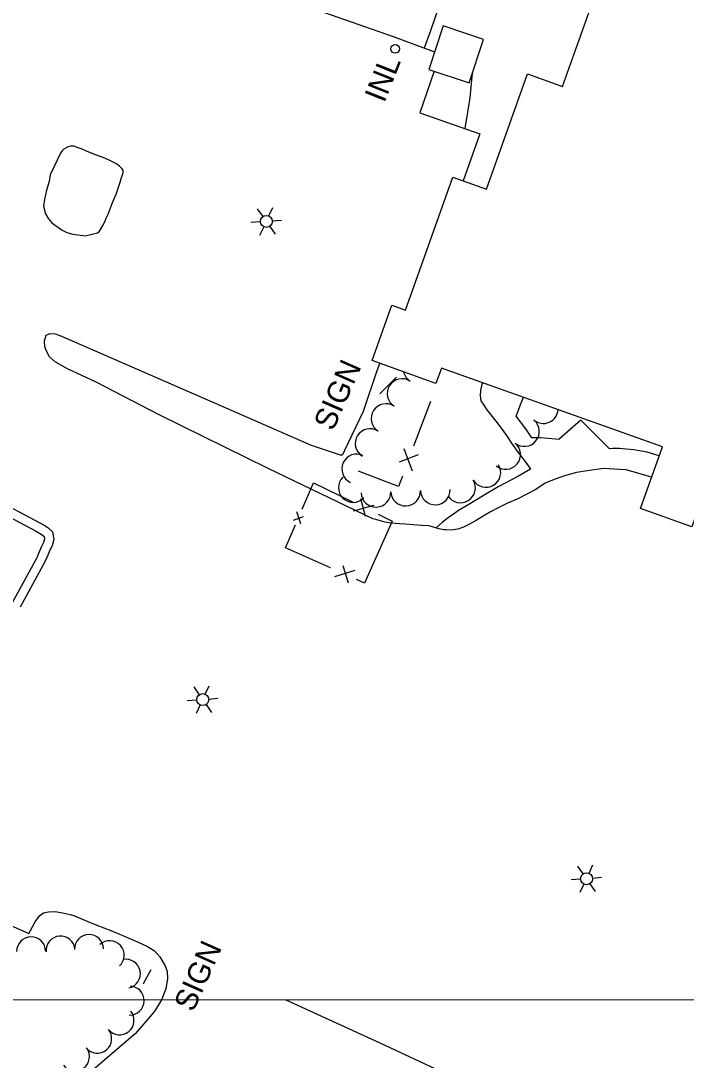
# Model space of a CAD drawing. Extents: x 189384 to 193282, y 256970 to 260388.
# Drawn here: x 190295.2 to 190477.3, y 257994.7 to 258279 of the extents above; entities that cross this region are included whole.
import ezdxf

# ---------------------------------------------------------------- set-up
doc = ezdxf.new("R2010")
doc.units = 0
for name, color, linetype in [('E_DWY', 7, 'Continuous'), ('E_LAND_Vegetation', 7, 'Continuous'), ('E_MAP_GridLines', 7, 'Continuous'), ('E_MISCPROP', 7, 'Continuous'), ('E_MISCPROP_HvyLine', 7, 'Continuous'), ('E_MISCPROP_Railing', 7, 'Continuous'), ('E_PATH_Sidewalk', 7, 'Continuous')]:
    doc.layers.add(name, color=color, linetype=linetype)

# ---------------------------------------------------------------- blocks, each defined once
blk = doc.blocks.new('LTP')
at = {"layer": 'E_MISCPROP'}
for p, q in [((-0.78, 1.46), (-1.98, 3.76)), ((0.86, 1.37), (2.22, 3.6)), ((-1.61, 0.09), (-4.22, 0.17)), ((1.66, 0), (4.18, -0.06)), ((-0.86, -1.4), (-2.22, -3.59)), ((0.78, -1.44), (2.02, -3.62))]:
    blk.add_line(p, q, dxfattribs=at)
blk.add_circle((0.02, 0.01), 1.64, dxfattribs=at)
blk = doc.blocks.new('SIGN_2')
at = {"layer": 'E_MISCPROP'}
blk.add_text('SIGN', height=6, rotation=360, dxfattribs=at).set_placement((-9.61, -3.01))
blk = doc.blocks.new('INL_9')
at = {"layer": 'E_MISCPROP_Railing'}
blk.add_text('INL', height=6, rotation=0, dxfattribs=at).set_placement((-5.79, -2.75))
blk = doc.blocks.new('SIGN_8')
at = {"layer": 'E_MISCPROP'}
blk.add_text('SIGN', height=6, rotation=0.0002, dxfattribs=at).set_placement((-9.61, -3.01))

msp = doc.modelspace()

# ---------------------------------------------------------------- linework, layer by layer
at = {"layer": 'E_DWY'}
for points in [[(190332.03, 258320.2), (190330.03, 258313), (190329.47, 258310.83), (190328.97, 258309.08), (190328.45, 258307.22), (190328.1, 258305.96), (190327.86, 258304.67), (190327.78, 258303.66), (190327.8, 258302.77), (190328.04, 258301.8), (190328.49, 258300.97), (190329.1, 258300.21), (190330.03, 258299.12), (190330.89, 258298.4), (190331.59, 258297.91), (190332.82, 258297.16), (190334.11, 258296.26), (190340.85, 258291.03), (190344.97, 258289.35), (190346, 258292.65), (190397.16, 258274.68), (190408.43, 258270.5)], [(190408.32, 258265.24), (190404.38, 258253.85), (190420.84, 258248.11), (190416.28, 258235.27)], [(190312.85, 258220.18), (190316.21, 258220.98), (190316.74, 258221.47), (190317.68, 258223.02), (190318.22, 258224.04), (190318.64, 258225.01), (190319.11, 258226.11), (190319.68, 258227.57), (190320.28, 258229.02), (190320.73, 258230.09), (190321.31, 258231.61), (190321.89, 258233.22), (190322.39, 258234.87), (190322.81, 258236.18), (190322.98, 258236.64), (190323.28, 258237.5), (190323.22, 258238.12), (190322.9, 258238.65), (190322.27, 258239.27), (190321.27, 258239.95), (190319.82, 258240.75), (190318.27, 258241.41), (190315.93, 258242.27), (190314.33, 258242.9), (190313.26, 258243.34), (190312, 258243.87), (190310.98, 258244.27), (190309.77, 258244.68), (190308.96, 258244.76), (190308.36, 258244.62), (190307.62, 258244.31), (190307.06, 258243.94), (190306.59, 258243.46), (190306.18, 258242.97), (190303.32, 258236.87)], [(190303.32, 258236.87), (190302.96, 258235.06), (190302.31, 258232.72), (190301.69, 258230.16), (190301.49, 258228.29), (190302, 258226.17), (190302.86, 258224.81), (190303.69, 258223.76), (190306.53, 258221.7), (190307.85, 258221.11), (190309.49, 258220.65), (190312.85, 258220.18)], [(190467.8, 258154.15), (190460.84, 258156.18), (190459.07, 258156.28), (190454.79, 258156.53), (190450.87, 258156.03), (190447.25, 258155.48), (190443.96, 258154.55), (190441.22, 258153.54), (190438.73, 258152.52), (190436.19, 258150.84), (190433.67, 258149.54), (190431.01, 258148.15), (190428.38, 258147.08), (190425.89, 258145.82), (190423.75, 258144.66), (190421.71, 258143.55), (190419.87, 258142.35), (190418.02, 258141.31), (190416.34, 258140.47), (190414.79, 258139.94), (190412.96, 258139.73), (190411.55, 258139.78), (190411.04, 258139.77), (190409.6, 258140.06), (190408.42, 258140.42), (190406.96, 258140.85), (190404.96, 258141), (190402.57, 258141.18), (190400.51, 258141.36), (190398.87, 258141.39), (190396.52, 258141.57), (190394.97, 258141.92), (190393.89, 258142.15), (190392.35, 258142.56), (190391.58, 258142.78), (190362.9, 258156.51), (190333.32, 258171.13), (190315.88, 258180.13), (190307.98, 258183.78), (190304.66, 258185.69), (190303.09, 258187.13), (190302.28, 258188.69), (190301.85, 258189.81), (190301.74, 258191.51), (190302.19, 258192.98), (190303.29, 258193.47), (190304.64, 258193.38), (190305.64, 258193.04), (190306.4, 258192.76), (190348.41, 258174.41), (190374.66, 258162.97), (190382.88, 258160.22), (190383.44, 258160.56), (190383.86, 258161.56), (190389.04, 258172.28), (190392.71, 258183.38), (190393.47, 258185.3)], [(190257.37, 258137.42), (190262.64, 258145.61), (190264.92, 258147.66), (190267.76, 258149.09), (190269.91, 258150.07), (190272.28, 258150.81), (190274.91, 258151.01), (190276.98, 258151.05), (190279.23, 258151.05), (190281.1, 258150.81), (190283.18, 258150.43), (190285.4, 258149.61), (190287.28, 258148.64), (190300.45, 258141.7), (190301.63, 258141.07), (190302.63, 258140.46), (190303.96, 258139.27), (190304.32, 258137.14), (190303.81, 258135.42), (190303.18, 258134.2), (190302.44, 258132.36), (190301.85, 258131), (190295.06, 258118.62)], [(190259.47, 258136.07), (190264.56, 258143.97), (190266.35, 258145.58), (190268.85, 258146.83), (190270.8, 258147.73), (190272.75, 258148.34), (190275.03, 258148.51), (190277, 258148.55), (190279.07, 258148.55), (190280.71, 258148.34), (190282.52, 258148.01), (190284.39, 258147.32), (190286.13, 258146.43), (190299.28, 258139.5), (190300.39, 258138.9), (190301.13, 258138.45), (190301.64, 258137.99), (190301.76, 258137.29), (190301.48, 258136.35), (190300.9, 258135.25), (190300.13, 258133.32), (190299.6, 258132.09), (190292.87, 258119.82)], [(190279.58, 258037.26), (190297.4, 258029.33), (190297.86, 258030.19), (190299.21, 258032.58), (190300.37, 258034.21), (190301.42, 258035.03), (190302.86, 258035.28), (190304.7, 258035.35), (190307.11, 258034.93), (190308.78, 258034.53), (190309.97, 258034.22), (190313.54, 258032.64), (190316.01, 258031.69), (190319.85, 258030.16), (190323.32, 258028.7), (190326.32, 258027.46), (190329.71, 258025.89), (190331.71, 258024.68), (190333.26, 258022.99), (190334.78, 258020.49), (190335.3, 258019), (190335.35, 258017.02), (190334.93, 258014.26), (190333.71, 258011.25), (190332.93, 258009.81), (190332.38, 258008.95), (190331.6, 258007.84), (190326.61, 258002.03), (190306.66, 257984.83)]]:
    msp.add_lwpolyline(points, dxfattribs=at)
at = {"layer": 'E_LAND_Vegetation'}
for centre, radius, start, end in [((190403.93, 258183.88), 4.06, 192.6846, 237.3732), ((190399.56, 258177.04), 4.06, 57.3886, 237.3732), ((190395.18, 258170.2), 4.06, 57.3886, 237.3732), ((190438.22, 258172.93), 4.06, 230.5498, 356.0701), ((190433.06, 258166.66), 4.06, 230.5498, 50.5344), ((190390.8, 258163.37), 4.06, 57.3886, 237.3732), ((190427.9, 258160.39), 4.06, 230.5498, 50.5344), ((190387.14, 258156.44), 4.06, 64.956, 244.9407), ((190422.49, 258155.46), 4.06, 211.3811, 31.3657), ((190386.21, 258151.36), 4.06, 135.4887, 315.4734), ((190415.56, 258151.23), 4.06, 211.3811, 31.3657), ((190392.41, 258150.06), 4.06, 182.1893, 2.174), ((190400.53, 258150.37), 4.06, 182.1893, 2.174), ((190408.64, 258150.68), 4.06, 182.1893, 2.174), ((190313.9, 258025.1), 3.96, 1.1406, 181.1253), ((190298.07, 258024.5), 3.96, 0.8716, 180.8563), ((190306.11, 258024.7), 3.96, 4.4805, 184.4652), ((190319.56, 258023.44), 3.96, 312.0894, 132.0741), ((190324.02, 258018.37), 3.96, 281.1829, 101.1676), ((190325.02, 258011.01), 3.96, 268.4171, 88.4018), ((190322.27, 258005.63), 3.96, 219.3109, 39.2956), ((190316.15, 258000.59), 3.96, 219.6315, 39.6162), ((190310.08, 257995.7), 3.96, 216.1652, 36.1499)]:
    msp.add_arc(centre, radius, start, end, dxfattribs=at)
at = {"layer": 'E_MAP_GridLines'}
for p in [(189647.41, 258010.74), (190147.4, 258011.09)]:
    msp.add_line(p, (191647.4, 258012.16), dxfattribs=at)
at = {"layer": 'E_MISCPROP'}
for p, q in [((190398.03, 258181.51), (190393.49, 258176.95)), ((190328.83, 258015.65), (190330.9, 258019.53)), ((190328.82, 258015.62), (190328.83, 258015.65))]:
    msp.add_line(p, q, dxfattribs=at)
at = {"layer": 'E_MISCPROP_HvyLine'}
for points in [[(190464.41, 258319.89), (190525.78, 258298.05), (190504.87, 258239.32), (190512.95, 258236.44), (190478.83, 258140.59), (190464.76, 258145.6), (190470.78, 258162.5), (190410.31, 258184.02), (190408.82, 258179.84), (190391.38, 258186.05), (190396.77, 258201.2), (190400.52, 258199.86), (190413.48, 258236.27), (190422.67, 258233), (190433.87, 258264.46), (190443.47, 258261.04)], [(190406.85, 258265.72), (190417.88, 258262.07), (190421.82, 258273.93), (190410.78, 258277.59)]]:
    msp.add_lwpolyline(points, close=True, dxfattribs=at)
at = {"layer": 'E_MISCPROP_Railing'}
for p, q in [((190403.97, 258160.29), (190398.77, 258158.3)), ((190400.05, 258161.99), (190402.34, 258155.91)), ((190388.16, 258148.37), (190389.49, 258143.53)), ((190386.29, 258145.01), (190391.94, 258146.52)), ((190369.83, 258142.46), (190372.63, 258143.38)), ((190371.86, 258141.46), (190370.8, 258144.73)), ((190386.67, 258128.61), (190381.07, 258126.9)), ((190384.91, 258125.18), (190383.42, 258129.97))]:
    msp.add_line(p, q, dxfattribs=at)
for points in [[(190407.3, 258174.91), (190402.73, 258162.62)], [(190399.71, 258154.5), (190398.62, 258151.59), (190387.6, 258155.81)], [(190372.23, 258145.41), (190375.34, 258152.66)], [(190375.34, 258152.66), (190385.96, 258147.47)], [(190392.98, 258144.03), (190396.84, 258142.14), (190393.12, 258133.79)], [(190367.7, 258134.81), (190370.43, 258141.19)], [(190379.95, 258129.35), (190367.67, 258134.82)], [(190393.12, 258133.79), (190389.27, 258125.19), (190387.08, 258126.16)], [(190367.73, 258011.21), (190393.44, 257999.47), (190433.18, 257980.95), (190470.64, 257963.5)]]:
    msp.add_lwpolyline(points, dxfattribs=at)
msp.add_circle((190397.69, 258271.31), 1.19, dxfattribs=at)
at = {"layer": 'E_PATH_Sidewalk'}
for points in [[(190413.02, 258292.73), (190410.36, 258285.06), (190408.8, 258280.56), (190407.3, 258276.24), (190405.57, 258271.56)], [(190418.84, 258264.96), (190418.69, 258263.74), (190418.09, 258257.98), (190416.75, 258249.54)], [(190421.6, 258180.01), (190421.42, 258179.51), (190421.04, 258177.94), (190420.91, 258176.41), (190421.13, 258175.03), (190421.71, 258174.12), (190422.79, 258172.59), (190423.83, 258171.2), (190425.22, 258169.49), (190426.69, 258167.59), (190428.09, 258165.59), (190429.52, 258163.47), (190431.06, 258161.3), (190432.29, 258159.67), (190433.42, 258158.21), (190434.2, 258157.16), (190434.67, 258156.36), (190431.27, 258154.4), (190425.84, 258151.56), (190421.53, 258148.99), (190417.81, 258146.7), (190414.99, 258145.07), (190413.66, 258144.08), (190412.14, 258143.02), (190410.6, 258141.84), (190408.87, 258140.28)], [(190469.88, 258159.99), (190466.6, 258161.06), (190463.01, 258161.68), (190460.9, 258161.87), (190459.04, 258162), (190457.93, 258162.03), (190457.23, 258161.99), (190456.32, 258161.9), (190453.73, 258164.46), (190448.48, 258169.75), (190442.67, 258164.63), (190442.51, 258164.47), (190437.49, 258164.96), (190435.11, 258164.9), (190433.44, 258167.37), (190430.8, 258170.88), (190431.31, 258172.28), (190431.94, 258174.02), (190432.42, 258175.11), (190432.75, 258176.04)]]:
    msp.add_lwpolyline(points, dxfattribs=at)

# ---------------------------------------------------------------- block references
at = {"layer": 'E_MISCPROP'}
for name, p, rotation in [('LTP', (190362.43, 258224.12), 66.26477482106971), ('SIGN_2', (190381.78, 258176.55), 66.26477447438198), ('LTP', (190345.04, 258093.32), 66.26477512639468), ('LTP', (190450.04, 258044.34), 66.26477325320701), ('SIGN_8', (190343.58, 258017.64), 66.02695232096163)]:
    msp.add_blockref(name, p, dxfattribs=dict(at, rotation=rotation))
at = {"layer": 'E_MISCPROP_Railing', "rotation": 68.26472840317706}
msp.add_blockref('INL_9', (190394.29, 258262.76), dxfattribs=at)

doc.saveas('drawing.dxf')
